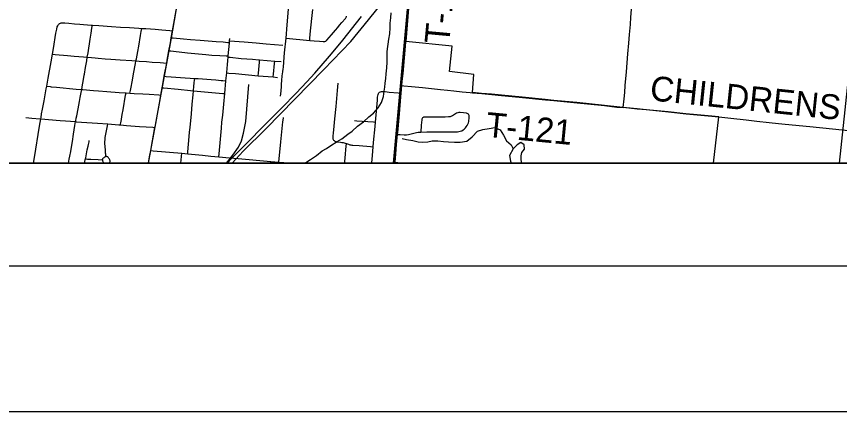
# Model space of a CAD drawing. Extents: x 0 to 1101, y 0 to 440.
# Drawn here: x 231.7 to 288.3, y 0 to 27.2 of the extents above; entities that cross this region are included whole.
import ezdxf

# ---------------------------------------------------------------- set-up
doc = ezdxf.new("R2010")
doc.units = 0
for name, color, linetype in [('Default', 7, 'Continuous'), ('GM_X_City_Street', 7, 'Continuous'), ('GM_X_Corporation', 7, 'Continuous'), ('GM_X_County_Road', 7, 'Continuous'), ('GM_X_Minor_Lake', 7, 'Continuous'), ('GM_X_Minor_River', 7, 'Continuous'), ('GM_X_Rail_Line', 7, 'Continuous'), ('GM_X_Township_Road', 7, 'Continuous'), ('GM_X_Township_Road_Text', 7, 'Continuous'), ('GM_X_US_Route', 7, 'Continuous'), ('SH_Border', 7, 'Continuous'), ('SH_Cut_Line', 7, 'Continuous'), ('SH_Text', 7, 'Continuous')]:
    doc.layers.add(name, color=color, linetype=linetype)

msp = doc.modelspace()

# ---------------------------------------------------------------- linework, layer by layer
at = {"layer": 'Default'}
for points in [[(226.31, 17.107), (257.603, 17.107), (258.911, 31.521), (227.72, 34.127)], [(257.603, 17.107), (288.319, 17.107), (289.517, 28.563), (258.911, 31.521)]]:
    msp.add_lwpolyline(points, close=True, dxfattribs=at)
at = {"layer": 'GM_X_City_Street'}
for p, q in [((242.981, 17.107), (243.038, 17.781)), ((243.038, 17.781), (243.45, 17.742)), ((246.922, 17.418), (249.172, 17.223)), ((249.16, 17.107), (249.172, 17.223)), ((249.172, 17.223), (249.711, 17.174))]:
    msp.add_line(p, q, dxfattribs=at)
for points in [[(249.839, 21.714), (249.859, 21.863), (249.879, 22.084), (249.896, 22.375), (249.906, 22.577), (249.919, 22.743), (249.931, 22.872), (249.945, 23.02), (249.956, 23.112), (249.993, 23.386), (250.018, 23.588), (250.028, 23.681), (250.059, 24.071), (250.116, 24.701), (250.212, 25.707), (250.3, 26.63), (250.385, 27.708), (250.396, 27.845), (250.512, 29.174), (250.526, 29.324), (250.633, 30.434), (250.673, 30.992), (250.772, 32.125), (250.779, 32.206)], [(250.212, 25.707), (251.847, 25.555), (252.157, 25.528), (252.517, 25.496), (252.768, 25.474), (252.8, 25.473), (252.83, 25.473), (252.861, 25.476), (252.892, 25.484), (252.92, 25.494), (252.948, 25.509), (252.973, 25.526), (252.998, 25.547), (253.017, 25.566), (253.18, 25.748), (253.352, 25.944), (253.483, 26.103), (253.615, 26.261), (253.769, 26.446), (253.885, 26.591), (254.061, 26.791), (254.301, 27.065), (254.332, 27.111), (254.355, 27.147), (254.366, 27.167), (254.373, 27.185), (254.382, 27.223)], [(251.847, 25.555), (251.861, 25.714), (251.908, 26.213), (252.03, 27.471), (252.053, 27.679)], [(232.839, 17.107), (232.906, 17.494), (233.25, 19.644), (233.335, 20.143), (233.353, 20.249), (233.392, 20.488), (233.447, 20.818), (233.553, 21.385), (233.711, 22.227), (233.741, 22.4), (233.839, 22.961), (234.043, 24.079), (234.136, 24.601), (234.207, 24.997), (234.378, 26.045), (234.433, 26.335), (234.47, 26.477), (234.502, 26.561), (234.524, 26.602), (234.555, 26.642), (234.583, 26.674), (234.621, 26.704), (234.652, 26.725)], [(234.652, 26.725), (234.691, 26.743), (234.733, 26.753), (234.786, 26.763), (234.86, 26.766), (234.989, 26.762), (235.266, 26.733), (235.657, 26.695), (236.029, 26.666), (236.809, 26.61), (236.893, 26.604), (237.326, 26.572), (238.208, 26.51), (238.822, 26.471), (239.436, 26.43), (240.087, 26.39), (240.284, 26.378), (240.552, 26.361), (241.201, 26.316), (241.666, 26.282), (242.206, 26.236), (242.404, 26.219)], [(235.241, 17.107), (235.293, 17.377), (235.333, 17.581), (235.391, 17.891), (235.45, 18.199), (235.515, 18.598), (235.592, 19.092), (235.681, 19.69), (235.729, 19.957), (235.74, 20.023), (235.777, 20.207), (235.806, 20.368), (235.902, 20.841), (235.998, 21.353), (236.045, 21.628), (236.126, 22.068), (236.146, 22.173), (236.175, 22.324), (236.205, 22.488), (236.246, 22.726), (236.321, 23.165), (236.335, 23.236), (236.415, 23.692), (236.495, 24.151), (236.535, 24.392), (236.583, 24.684), (236.725, 25.643), (236.792, 26.048), (236.855, 26.396), (236.893, 26.604)], [(239.463, 21.923), (239.499, 22.106), (239.52, 22.216), (239.634, 22.803), (239.709, 23.244), (239.846, 23.959), (239.885, 24.143), (239.915, 24.288), (240.007, 24.783), (240.071, 25.151), (240.197, 25.887), (240.246, 26.163), (240.284, 26.378)], [(242.317, 25.739), (242.455, 25.725), (243.145, 25.65), (243.626, 25.604), (244.296, 25.56), (245.413, 25.476), (245.879, 25.441), (246.213, 25.415), (246.318, 25.407)], [(245.594, 17.536), (245.613, 17.752), (245.761, 19.517), (245.803, 19.925), (245.853, 20.407), (245.949, 21.408), (245.974, 21.636), (245.995, 21.89), (246.077, 22.77), (246.128, 23.319), (246.155, 23.646), (246.177, 23.868), (246.207, 24.163), (246.228, 24.402), (246.236, 24.486), (246.314, 25.37), (246.318, 25.407), (246.328, 25.524), (246.341, 25.68)], [(246.328, 25.524), (247.335, 25.45), (248.169, 25.375), (248.856, 25.315), (249.991, 25.229)], [(234.136, 24.601), (234.316, 24.586), (235.169, 24.512), (235.632, 24.47), (236.281, 24.416), (236.535, 24.392), (236.816, 24.365), (237.072, 24.342), (237.281, 24.323), (237.761, 24.279), (238.149, 24.249), (238.797, 24.211), (239.596, 24.165), (239.885, 24.143), (240.096, 24.128), (240.598, 24.09), (241.007, 24.063), (241.545, 24.028), (241.785, 24.009), (242, 23.992)], [(242.154, 24.844), (242.287, 24.828), (242.461, 24.806), (243.442, 24.697), (244.686, 24.58), (245.106, 24.544), (245.666, 24.512), (246.092, 24.493), (246.236, 24.486)], [(246.228, 24.402), (246.375, 24.387), (247.132, 24.312), (247.895, 24.251), (248.342, 24.212), (248.392, 24.208), (248.919, 24.165), (249.436, 24.123), (249.868, 24.087)], [(248.301, 23.123), (248.315, 23.284), (248.379, 24.057), (248.392, 24.208)], [(249.333, 23.033), (249.352, 23.229), (249.42, 23.953), (249.436, 24.123)], [(246.128, 23.319), (246.284, 23.304), (246.731, 23.262), (248.301, 23.123), (249.333, 23.033), (249.615, 23.008)], [(241.836, 23.082), (241.952, 23.074), (242.303, 23.053), (242.953, 23.001), (243.93, 22.935), (244.16, 22.919), (245.052, 22.853), (245.386, 22.825), (245.757, 22.793), (245.868, 22.785), (246.077, 22.77)], [(243.45, 17.742), (243.461, 17.872), (243.554, 18.928), (243.575, 19.226), (243.605, 19.56), (243.702, 20.506), (243.759, 21.155), (243.815, 21.805), (243.842, 22.088), (243.873, 22.407), (243.892, 22.604), (243.919, 22.842), (243.93, 22.935)], [(233.741, 22.4), (233.974, 22.372), (234.048, 22.363), (234.419, 22.327), (235.772, 22.204), (236.146, 22.173), (236.217, 22.167), (236.959, 22.112), (237.293, 22.087), (237.886, 22.034), (238.721, 21.97), (239.204, 21.938), (239.463, 21.923), (239.761, 21.905), (240.356, 21.874), (240.802, 21.85), (241.457, 21.799), (241.601, 21.787)], [(241.693, 22.293), (241.802, 22.284), (242.799, 22.196), (243.634, 22.11), (243.842, 22.088), (245.865, 21.902), (245.995, 21.89)], [(253.79, 22.61), (253.741, 22.104), (253.635, 20.995), (253.548, 20.143), (253.502, 19.642), (253.453, 19.162), (253.436, 18.971), (253.431, 18.901), (253.431, 18.851), (253.433, 18.817), (253.44, 18.781), (253.461, 18.731), (253.49, 18.687), (253.519, 18.656), (253.567, 18.619), (253.599, 18.599), (253.633, 18.583), (253.676, 18.572), (253.735, 18.563), (253.971, 18.545), (254.064, 18.531), (254.155, 18.515), (254.225, 18.499), (254.284, 18.484), (254.379, 18.455), (254.443, 18.433), (254.502, 18.411), (254.555, 18.39), (254.607, 18.372), (254.663, 18.357), (254.734, 18.347), (254.816, 18.34), (255.249, 18.304), (256.037, 18.238), (256.217, 18.223)], [(238.816, 19.737), (238.846, 19.912), (238.855, 19.967), (238.882, 20.132), (238.93, 20.446), (238.991, 20.777), (239.173, 21.77), (239.204, 21.938)], [(256.123, 17.107), (256.123, 17.125), (256.164, 17.625), (256.217, 18.223), (256.245, 18.533), (256.347, 19.629), (256.372, 19.923), (256.501, 21.436), (256.519, 21.632), (256.534, 21.739), (256.55, 21.829), (256.578, 21.903), (256.607, 21.942), (256.656, 21.988), (256.718, 22.017), (256.787, 22.029), (256.854, 22.032), (257.037, 22.023), (257.308, 21.996), (257.94, 21.943), (258.146, 21.929)], [(257.887, 19.081), (258.066, 19.068), (258.347, 19.048), (258.509, 19.056), (258.653, 19.084), (259.198, 19.21), (259.31, 19.228), (259.46, 19.239), (259.493, 19.239), (259.908, 19.245), (260.15, 19.254), (260.505, 19.254), (260.709, 19.247), (261.825, 19.245), (262.009, 19.253), (262.117, 19.269), (262.203, 19.292), (262.304, 19.332), (262.398, 19.384), (262.485, 19.448), (262.565, 19.522), (262.623, 19.59), (262.682, 19.681), (262.739, 19.794), (262.77, 19.879), (262.789, 19.966), (262.82, 20.241), (262.824, 20.331), (262.817, 20.381), (262.8, 20.427), (262.773, 20.466), (262.736, 20.499), (262.692, 20.524), (262.645, 20.538), (262.426, 20.566), (262.205, 20.585), (262.116, 20.583), (262.029, 20.566), (261.946, 20.535), (261.868, 20.492), (261.682, 20.367), (261.594, 20.325), (261.502, 20.295), (261.406, 20.28), (261.162, 20.272), (260.603, 20.276), (260.325, 20.274), (260.008, 20.273), (259.842, 20.271), (259.786, 20.267), (259.729, 20.265), (259.686, 20.256), (259.643, 20.236), (259.611, 20.213), (259.582, 20.175), (259.568, 20.138), (259.557, 20.098), (259.554, 20.072), (259.533, 19.891), (259.521, 19.705), (259.493, 19.239)], [(232.306, 20.245), (232.716, 20.203), (233.291, 20.148), (233.335, 20.143), (234.665, 20.043), (235.036, 20.015), (235.729, 19.957), (235.761, 19.955), (237.23, 19.858), (237.945, 19.802), (238.699, 19.747), (238.816, 19.737), (239.238, 19.701), (240.13, 19.632), (241.036, 19.569), (241.192, 19.558)], [(249.711, 17.174), (249.845, 18.561), (249.993, 19.944), (250.009, 20.049), (250.022, 20.12), (250.031, 20.184), (250.04, 20.254)], [(254.929, 20.034), (255.085, 20.024), (255.455, 19.993), (256.225, 19.935), (256.372, 19.923)], [(237.754, 18.704), (237.762, 18.785), (237.771, 18.86), (237.856, 19.333), (237.918, 19.659), (237.945, 19.802)], [(238.088, 17.17), (238.099, 17.217), (238.099, 17.261), (238.09, 17.3), (238.08, 17.34), (238.057, 17.383), (238.027, 17.43), (237.999, 17.466), (237.971, 17.496), (237.936, 17.524), (237.911, 17.538), (237.878, 17.549), (237.847, 17.554), (237.814, 17.554), (237.806, 17.713), (237.796, 17.798), (237.784, 18.002), (237.751, 18.472), (237.751, 18.59), (237.754, 18.704)], [(236.341, 17.107), (236.395, 17.332), (236.408, 17.393), (236.427, 17.477), (236.535, 18.012), (236.582, 18.26), (236.61, 18.386), (236.651, 18.563), (236.671, 18.65)], [(254.248, 17.107), (254.257, 17.221), (254.283, 17.464), (254.31, 17.714), (254.34, 18.029), (254.36, 18.251), (254.379, 18.455)], [(240.9, 17.96), (241.057, 17.947), (243.038, 17.781)], [(243.45, 17.742), (244.474, 17.646), (245.026, 17.587), (245.594, 17.536)], [(236.408, 17.393), (236.545, 17.386), (236.787, 17.372), (237.286, 17.347), (237.571, 17.325), (237.571, 17.292), (237.579, 17.25), (237.599, 17.203), (237.623, 17.167), (237.655, 17.131), (237.692, 17.107)], [(237.571, 17.325), (237.581, 17.364), (237.595, 17.396), (237.61, 17.418), (237.634, 17.446), (237.657, 17.468), (237.684, 17.493), (237.717, 17.515), (237.748, 17.535), (237.781, 17.549), (237.814, 17.554)], [(245.594, 17.536), (246.323, 17.47), (246.922, 17.418)], [(249.711, 17.174), (250.44, 17.111), (250.492, 17.107)], [(257.718, 17.166), (257.898, 17.15), (258.368, 17.107)]]:
    msp.add_lwpolyline(points, dxfattribs=at)
at = {"layer": 'GM_X_Corporation'}
msp.add_lwpolyline([(211.383, 17.107), (279.64, 17.107), (280.004, 20.282), (279.264, 20.351), (278.504, 20.424), (277.745, 20.5), (276.523, 20.628), (275.005, 20.779), (274.376, 20.841), (273.418, 20.94), (272.977, 20.98), (272.125, 21.079), (270.233, 21.271), (268.637, 21.422), (268.062, 21.483), (266.47, 21.639), (265.037, 21.779), (264.368, 21.839), (263.669, 21.902), (263.045, 21.963), (263.135, 23.205), (261.459, 23.406), (261.655, 25.158), (258.459, 25.485), (258.617, 27.208)], dxfattribs=at)
at = {"layer": 'GM_X_County_Road'}
msp.add_lwpolyline([(164.391, 17.107), (350.892, 17.107)], dxfattribs=at)
at = {"layer": 'GM_X_Minor_Lake'}
for points in [[(266.447, 17.107), (266.395, 17.332), (266.397, 17.605), (266.456, 17.832), (266.628, 18.069), (266.597, 18.354), (266.371, 18.526), (266.131, 18.358), (265.857, 18.075)], [(265.857, 18.075), (265.592, 17.623), (265.668, 17.235), (265.717, 17.107)]]:
    msp.add_lwpolyline(points, dxfattribs=at)
at = {"layer": 'GM_X_Minor_River'}
for points in [[(251.512, 17.107), (251.513, 17.108), (251.89, 17.344), (252.312, 17.625), (252.712, 17.94), (252.997, 18.12), (253.305, 18.322), (253.727, 18.592), (254.047, 18.783), (254.469, 19.098), (254.755, 19.3), (255.132, 19.639), (255.543, 19.954), (255.921, 20.292), (256.229, 20.54), (256.55, 20.901), (256.791, 21.275), (256.92, 21.683), (256.979, 22.047), (257.004, 22.331), (257.041, 22.615), (257.077, 22.922), (257.114, 23.252), (257.152, 23.661), (257.166, 24.059), (257.169, 24.355), (257.184, 24.787), (257.293, 25.639), (257.352, 26.014), (257.39, 26.412), (257.392, 26.741), (257.418, 27.094), (257.455, 27.458)], [(258.213, 18.807), (258.507, 18.736), (258.938, 18.665), (259.312, 18.559), (259.607, 18.546), (259.981, 18.577), (260.265, 18.631), (260.663, 18.64), (261.048, 18.602), (261.4, 18.566), (261.808, 18.54), (262.206, 18.537), (262.649, 18.624), (263.037, 18.917), (263.404, 19.312), (263.768, 19.423), (264.2, 19.476), (264.575, 19.564), (264.948, 19.402), (265.172, 19.025), (265.385, 18.648), (265.711, 18.361), (265.857, 18.075), (265.592, 17.623), (265.668, 17.235), (265.717, 17.107)]]:
    msp.add_lwpolyline(points, dxfattribs=at)
at = {"layer": 'GM_X_Rail_Line'}
for points in [[(240.745, 17.107), (242.317, 25.591), (243.129, 30.407)], [(246.508, 17.107), (247.263, 17.929), (248.815, 19.462), (252.806, 23.554), (254.674, 25.469), (255.89, 26.969), (257.606, 29.119)], [(246.167, 17.107), (246.514, 17.459), (247.428, 18.387), (248.8, 19.773), (249.927, 20.92), (250.912, 21.923), (251.64, 22.695), (252.192, 23.305), (253.195, 24.461), (253.689, 25.038), (254.121, 25.575), (255.416, 27.191)], [(246.108, 17.107), (246.547, 17.656), (246.951, 18.199), (247.139, 18.643), (247.287, 19.166), (247.444, 19.975), (247.651, 22.52)]]:
    msp.add_lwpolyline(points, dxfattribs=at)
at = {"layer": 'GM_X_Township_Road'}
for p, q in [((258.146, 21.929), (258.192, 22.436)), ((263.057, 21.947), (263.682, 21.886)), ((257.713, 17.107), (257.718, 17.166))]:
    msp.add_line(p, q, dxfattribs=at)
for points in [[(273.958, 27.161), (274, 27.672), (274.082, 28.581), (274.179, 29.619), (274.214, 30.039)], [(258.469, 25.439), (258.472, 25.469), (258.63, 27.191), (258.699, 28.027), (258.779, 28.898), (258.827, 29.36)], [(273.431, 20.924), (273.486, 21.525), (273.527, 21.972), (273.564, 22.436), (273.639, 23.384), (273.74, 24.627), (273.805, 25.351), (273.859, 25.964), (273.915, 26.65), (273.958, 27.161)], [(258.192, 22.436), (258.218, 22.727), (258.267, 23.265), (258.469, 25.439)], [(258.192, 22.436), (258.322, 22.422), (258.854, 22.368), (259.598, 22.297), (260.856, 22.174), (261.331, 22.126), (261.764, 22.08), (262.34, 22.02), (262.878, 21.964), (263.057, 21.947)], [(257.887, 19.081), (257.9, 19.22), (258.015, 20.501), (258.123, 21.67), (258.146, 21.929)], [(263.682, 21.886), (264.381, 21.823), (265.05, 21.763), (266.483, 21.622), (268.075, 21.467), (268.65, 21.406), (270.246, 21.255), (272.138, 21.063), (272.99, 20.964), (273.431, 20.924)], [(280.017, 20.266), (279.277, 20.335), (278.517, 20.408), (277.758, 20.484), (276.536, 20.611), (275.018, 20.762), (274.389, 20.825), (273.431, 20.924)], [(302.638, 17.917), (302.069, 17.974), (301.259, 18.054), (300.401, 18.144), (299.192, 18.271), (298.219, 18.374), (297.421, 18.452), (296.623, 18.532), (295.64, 18.63), (294.732, 18.726), (293.137, 18.888), (292.302, 18.973), (290.039, 19.211), (287.834, 19.434), (286.275, 19.595), (284.57, 19.765), (284.106, 19.809), (283.477, 19.876), (282.625, 19.97), (281.883, 20.05), (280.838, 20.171), (280.017, 20.266)], [(257.718, 17.166), (257.767, 17.736), (257.795, 18.033), (257.826, 18.404), (257.887, 19.081)]]:
    msp.add_lwpolyline(points, dxfattribs=at)
at = {"layer": 'GM_X_US_Route'}
for points in [[(241, 18.512), (241.021, 18.629), (241.192, 19.558), (241.196, 19.582), (241.5, 21.232), (241.601, 21.787), (241.693, 22.293), (241.757, 22.644), (241.836, 23.082), (242, 23.992), (242.034, 24.186), (242.154, 24.844), (242.251, 25.378), (242.317, 25.739), (242.404, 26.219), (242.705, 27.872)], [(240.746, 17.107), (240.821, 17.524), (240.9, 17.96), (241, 18.512)]]:
    msp.add_lwpolyline(points, dxfattribs=at)
at = {"layer": 'SH_Border'}
msp.add_lwpolyline([(30, 430), (670, 430), (670, 10), (30, 10)], close=True, dxfattribs=at)
at = {"layer": 'SH_Cut_Line'}
msp.add_lwpolyline([(0, 0), (680, 0), (680, 440), (0, 440)], close=True, dxfattribs=at)
msp.add_lwpolyline([(131, 17.107), (539, 17.107)], dxfattribs=at)
at = {"layer": 'SH_Text'}
msp.add_lwpolyline([(131, 425.107), (539, 425.107), (539, 17.107), (131, 17.107)], close=True, dxfattribs=at)

# ---------------------------------------------------------------- texts
at = {"layer": 'GM_X_Township_Road_Text'}
for s, rotation, p in [('T-126', 84.7298, (261.442, 25.253)), ('CHILDRENS', 354.0467, (275.211, 21.435)), ('T-121', 354.4653, (263.921, 18.924))]:
    msp.add_text(s, height=1.7045, rotation=rotation, dxfattribs=at).set_placement(p)

doc.saveas('drawing.dxf')
